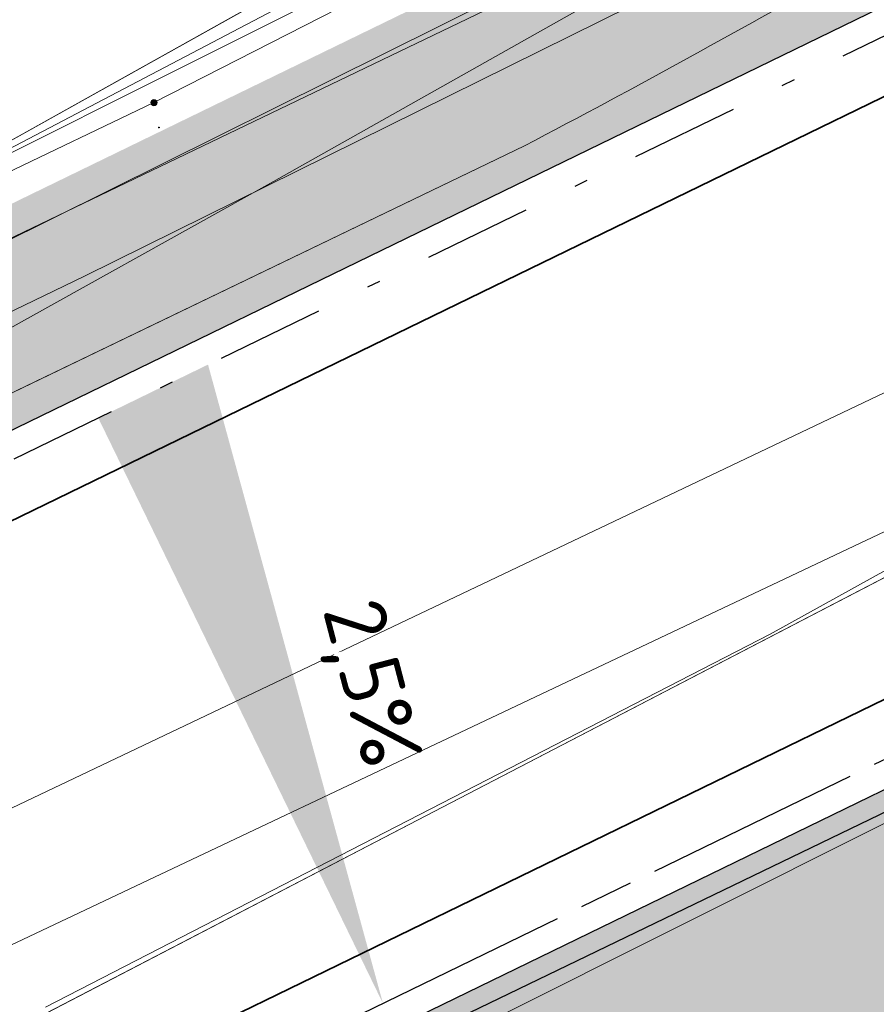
# Model space of a CAD drawing. Header units: metres. Extents: x 163628 to 167855, y 402678 to 405435.
# Tile 311 of 656: x 165655.5 to 165661.82, y 404042.02 to 404049.28. Entities that reach past the tile are written whole.
import ezdxf

# ---------------------------------------------------------------- set-up
doc = ezdxf.new("R2010")
doc.units = ezdxf.units.M
doc.linetypes.add('X-CA190022.004-UO-DWM_Snelfietsroute$0$VH-GELEIDEBAND_50X200', pattern=[8, 4, -2, 0, -2])
doc.linetypes.add('X-CA190022.004-UO-DWM_Snelfietsroute$0$VH-OPSLUITBAND_150X250', pattern=[24, 16, -2, 4, -2])
doc.layers.get('0').update_dxf_attribs({"lineweight": 25})
for name, color, linetype, lineweight in [('X-CA190022.004-UO-BGT_Ondergrond$0$GE_314_WGDRijbaanLokaleweg_Vlak_GEM', 253, 'Continuous', 9), ('X-CA190022.004-UO-BGT_Ondergrond$0$GE_322_WGDInrit_Vlak_GEM', 253, 'Continuous', 9), ('X-CA190022.004-UO-BGT_Ondergrond$0$GE_367_OWGBerm_groenvoorziening_grasenk_GEM', 253, 'Continuous', 9), ('X-CA190022.004-UO-DTM inmeting$0$B-WE-OG-HOOGTEPUNT-S', 246, 'Continuous', 0), ('X-CA190022.004-UO-DTM inmeting$0$B-WE-VH-VERHARDING_ASFALT-G', 246, 'Continuous', 0), ('X-CA190022.004-UO-DWM_Snelfietsroute$0$N-WE-VH-KANTOPSLUITING_ACHTERKANTBAND-G', 125, 'Continuous', 25), ('X-CA190022.004-UO-DWM_Snelfietsroute$0$N-WE-VH-KANTOPSLUITING_GELEIDEBAND_50X200-G', 125, 'X-CA190022.004-UO-DWM_Snelfietsroute$0$VH-GELEIDEBAND_50X200', 25), ('X-CA190022.004-UO-DWM_Snelfietsroute$0$N-WE-VH-KANTOPSLUITING_OPSLUITBAND_200X250-G', 125, 'X-CA190022.004-UO-DWM_Snelfietsroute$0$VH-OPSLUITBAND_150X250', 25), ('X-CA190022.004-UO-DWM_Snelfietsroute$0$N-WE-VH-VERHARDING-G', 125, 'Continuous', 25), ('X-CA190022.004-UO-TXT_Tekst 1op200$0$N-WE-VH-VERKANTING-G', 7, 'Continuous', 35), ('X-CA190022.004-UO-TXT_Tekst 1op200$0$N-WE-VH-VERKANTING-T18', 7, 'Continuous', 18), ('X-CA190022.004-UO-WHM_Riolering gemeente - drukleidingen_v0.1$0$Riool_onder_druk_asbestcement_leidingen_250_hgml', 214, 'X-CA190022.004-UO-WHM_Riolering gemeente - drukleidingen_v0.1$0$1-200 PERSLEIDING', 25)]:
    doc.layers.add(name, color=color, linetype=linetype, lineweight=lineweight)
doc.layers.add('X-CA190022.004-UO-DTM inmeting$0$X-XX-AL-MEETPUNT-S', color=246, linetype='Continuous', lineweight=0, plot=False)
for name, color, linetype, lineweight, transparency in [('X-CA190022.004-UO-KL_Wenstracé_v0.3$0$N-WE-KL-TRACE_WENSTRACE-G 1.5m', 24, 'Continuous', 35, 0.6), ('X-CA190022.004-UO-KLIC$0$B-OI-KL-DATA_KPN_0000546663_VECT_19O042616-G', 42, 'X-CA190022.004-UO-KLIC$0$1-200 TELEFONIE-KPN', 0, 0.25), ('X-CA190022.004-UO-KLIC$0$B-OI-KL-DATA_REGGEFIBER OPERATOR B.V._0000579733_VECT_19O042616-G', 42, 'X-CA190022.004-UO-KLIC$0$1-200 REGGEFIBER', 0, 0.25), ('X-CA190022.004-UO-KLIC$0$B-OI-KL-DATA_ZIGGO BV_0000546674_VECT_19O042616-G', 42, 'X-CA190022.004-UO-KLIC$0$1-200 ZIGGO', 0, 0.25), ('X-CA190022.004-UO-KLIC$0$B-OI-KL-WATER_BW_0000551269_VECT_19O042616-G', 42, 'X-CA190022.004-UO-KLIC$0$1-200 WATERLEIDING', 0, 0.25), ('X-CA190022.004-UO-KLIC$0$B-WE-KL-ET_LS-G', 42, 'X-CA190022.004-UO-KLIC$0$1-200 LAAGSPANNING', 0, 0.25), ('X-CA190022.004-UO-KLIC$0$B-WE-KL-ET_LS_DUCT-G', 42, 'X-CA190022.004-UO-KLIC$0$1-200 LAAGSPANNING', 0, 0.25), ('X-CA190022.004-UO-KLIC$0$B-WE-KL-ET_LS_KABELBED-G', 42, 'X-CA190022.004-UO-KLIC$0$1-200 LAAGSPANNING', 0, 0.25), ('X-CA190022.004-UO-KLIC$0$B-WE-KL-ET_LS_MANTELBUIS-G', 42, 'X-CA190022.004-UO-KLIC$0$1-200 LAAGSPANNING', 0, 0.25), ('X-CA190022.004-UO-KLIC$0$B-WE-KL-ET_MS-G', 42, 'X-CA190022.004-UO-KLIC$0$1-200 MIDDENSPANNING', 0, 0.25), ('X-CA190022.004-UO-KLIC$0$B-WE-KL-ET_MS_HULPSTUK-S', 42, 'X-CA190022.004-UO-KLIC$0$1-200 MIDDENSPANNING', 0, 0.25), ('X-CA190022.004-UO-KLIC$0$B-WE-KL-GAS_HD-G', 42, 'X-CA190022.004-UO-KLIC$0$1-200 GASLEIDING HOGE DRUK', 0, 0.25), ('X-CA190022.004-UO-KLIC$0$B-WE-KL-GAS_LD-G', 42, 'X-CA190022.004-UO-KLIC$0$1-200 GASLEIDING LAGE DRUK', 0, 0.25)]:
    doc.layers.add(name, color=color, linetype=linetype, lineweight=lineweight, transparency=transparency)
doc.styles.add('X-CA190022.004-UO-KLIC$0$NLCS-ISO', font='NLCS-ISO.ttf')
doc.styles.add('X-CA190022.004-UO-TXT_Tekst 1op200$0$NLCS-ISO-M500-T18', font='NLCS-ISO.ttf', dxfattribs={"height": 0.9})
doc.styles.add('X-CA190022.004-UO-WHM_Riolering gemeente - drukleidingen_v0.1$0$NLCS-ISO', font='NLCS-ISO.ttf')
doc.linetypes.add('X-CA190022.004-UO-KLIC$0$1-200 GASLEIDING HOGE DRUK', pattern='A,1.5,-0.6,["GAS HD",X-CA190022.004-UO-KLIC$0$NLCS-ISO,S=0.24,R=0,X=-0.5,Y=-0.12],-0.7', length=2.8)
doc.linetypes.add('X-CA190022.004-UO-KLIC$0$1-200 GASLEIDING LAGE DRUK', pattern='A,1.5,-0.6,["GAS LD",X-CA190022.004-UO-KLIC$0$NLCS-ISO,S=0.24,R=0,X=-0.5,Y=-0.12],-0.7', length=2.8)
doc.linetypes.add('X-CA190022.004-UO-KLIC$0$1-200 LAAGSPANNING', pattern='A,1.5,-0.6,["LS",X-CA190022.004-UO-KLIC$0$NLCS-ISO,S=0.24,R=0,X=-0.45,Y=-0.12],-0.05', length=2.15)
doc.linetypes.add('X-CA190022.004-UO-KLIC$0$1-200 MIDDENSPANNING', pattern='A,1.5,-0.6,["MS",X-CA190022.004-UO-KLIC$0$NLCS-ISO,S=0.24,R=0,X=-0.5,Y=-0.12],-0.05', length=2.15)
doc.linetypes.add('X-CA190022.004-UO-KLIC$0$1-200 REGGEFIBER', pattern='A,1.5,-0.6,["REGGEFIBER",X-CA190022.004-UO-KLIC$0$NLCS-ISO,S=0.24,R=0,X=-0.5,Y=-0.12],-0.65', length=2.75)
doc.linetypes.add('X-CA190022.004-UO-KLIC$0$1-200 TELEFONIE-KPN', pattern='A,1.5,-0.6,["KPN",X-CA190022.004-UO-KLIC$0$NLCS-ISO,S=0.24,R=0,X=-0.5,Y=-0.12],-0.3', length=2.4)
doc.linetypes.add('X-CA190022.004-UO-KLIC$0$1-200 WATERLEIDING', pattern='A,1.5,-0.6,["WATER",X-CA190022.004-UO-KLIC$0$NLCS-ISO,S=0.24,R=0,X=-0.5,Y=-0.12],-0.65', length=2.75)
doc.linetypes.add('X-CA190022.004-UO-KLIC$0$1-200 ZIGGO', pattern='A,1.5,-0.6,["ZIGGO",X-CA190022.004-UO-KLIC$0$NLCS-ISO,S=0.24,R=0,X=-0.5,Y=-0.12],-0.5', length=2.6)
doc.linetypes.add('X-CA190022.004-UO-WHM_Riolering gemeente - drukleidingen_v0.1$0$1-200 PERSLEIDING', pattern='A,1.5,-0.6,["PERS",X-CA190022.004-UO-WHM_Riolering gemeente - drukleidingen_v0.1$0$NLCS-ISO,S=0.24,R=0,X=-0.5,Y=-0.12],-0.65', length=2.75)

# ---------------------------------------------------------------- blocks, each defined once
blk = doc.blocks.new('X-CA190022.004-UO-DTM inmeting$0$punt')
at = {"color": 0, "lineweight": -2}
blk.add_line((0, 0), (0, 0), dxfattribs=at)
blk = doc.blocks.new('X-CA190022.004-UO-DTM inmeting$0$SOG-HOOGTEPUNT-SO')
for p, q in [((-0.5, 0), (0.5, 0)), ((0, 0.5), (0, -0.5))]:
    blk.add_line(p, q)
blk = doc.blocks.new('X-CA190022.004-UO-KLIC$0$SKL-WTB_HULP_MOF-SO')
at = {"linetype": 'ByBlock', "lineweight": 18}
h = blk.add_hatch(color=0, dxfattribs=at)
h.dxf.hatch_style = 1
h.paths.add_polyline_path([(-0.5625, 0, 1), (0.5625, 0, 1)])
at = {"color": 0, "linetype": 'ByBlock', "lineweight": 18}
blk.add_circle((0, 0), 0.5625, dxfattribs=at)
at = {"color": 0, "linetype": 'ByBlock', "lineweight": 18, "style": 'X-CA190022.004-UO-KLIC$0$NLCS-ISO', "flags": 1}
for tag, p in [('TYPE', (1.5, 0)), ('LABEL', (1.5, -1.5)), ('OMSCHRIJVING', (1.5, -3))]:
    blk.add_attdef(tag, p, '', height=1, dxfattribs=at)
blk = doc.blocks.new('*U75')
blk.add_solid([(-2.5, 0.9), (-2.5, 0), (2.3, 0)])

msp = doc.modelspace()

# ---------------------------------------------------------------- linework, layer by layer
at = {"layer": 'X-CA190022.004-UO-BGT_Ondergrond$0$GE_314_WGDRijbaanLokaleweg_Vlak_GEM', "flags": 128}
msp.add_lwpolyline([(165663.647, 404046.087), (165658.617, 404043.474), (165650.66, 404039.341), (165626.01, 404027.821), (165594.25, 404012.353), (165590.899, 404010.721), (165581.85, 404006.313), (165579.357, 404005.099), (165577.34, 404009.051), (165580.4, 404010.301), (165588.373, 404014.201), (165590.52, 404015.251), (165620.782, 404029.831), (165625.199, 404031.959), (165638.713, 404038.469), (165643.699, 404040.871), (165644.248, 404041.136), (165654.477, 404046.064), (165655.172, 404046.399), (165659.222, 404048.35)], dxfattribs=at)
at = {"layer": 'X-CA190022.004-UO-BGT_Ondergrond$0$GE_314_WGDRijbaanLokaleweg_Vlak_GEM'}
msp.add_arc((165624.0806, 404115.2716), 75.5872, 297.70455, 301.908261, dxfattribs=at)
at = {"layer": 'X-CA190022.004-UO-BGT_Ondergrond$0$GE_322_WGDInrit_Vlak_GEM', "flags": 128}
msp.add_lwpolyline([(165659.222, 404048.35), (165655.172, 404046.399), (165655.173, 404046.841), (165655.118, 404050.373), (165660.944, 404053.174), (165662.756, 404053.989), (165664.033, 404051.106)], dxfattribs=at)
at = {"layer": 'X-CA190022.004-UO-BGT_Ondergrond$0$GE_322_WGDInrit_Vlak_GEM', "extrusion": (0, 0, -1)}
msp.add_arc((-165624.0806, 404115.2716), 75.5872, 238.091739, 242.29545, dxfattribs=at)
at = {"layer": 'X-CA190022.004-UO-BGT_Ondergrond$0$GE_367_OWGBerm_groenvoorziening_grasenk_GEM', "flags": 128}
msp.add_lwpolyline([(165592.278, 404009.198), (165594.25, 404012.353), (165626.01, 404027.821), (165650.66, 404039.341), (165658.617, 404043.474), (165663.647, 404046.087)], dxfattribs=at)
at = {"layer": 'X-CA190022.004-UO-DTM inmeting$0$B-WE-VH-VERHARDING_ASFALT-G'}
for points in [[(165692.467, 404081.283, 9.011), (165690.492, 404078.619, 9.015), (165688.163, 404075.127, 9.011), (165687.418, 404074.012, 9.009), (165685.769, 404072.007, 9.052), (165683.108, 404068.492, 9.046), (165680.191, 404064.848, 9.068), (165677.184, 404061.487, 9.092), (165674.539, 404058.944, 9.177), (165671.821, 404056.725, 9.214), (165668.888, 404054.742, 9.216), (165664.997, 404052.397, 9.208), (165664.184, 404051.983, 9.201), (165661.309, 404050.306, 9.188), (165657.372, 404048.088, 9.161), (165655.189, 404046.873, 9.152), (165655.094, 404046.534, 9.163), (165651.321, 404044.732, 9.168), (165648.297, 404043.223, 9.172), (165643.616, 404040.892, 9.203)], [(165697.186, 404080.879, 8.984), (165695.245, 404079.216, 8.982), (165693.819, 404077.275, 9.014), (165691.149, 404073.557, 9.061), (165688.186, 404069.475, 9.096), (165686.018, 404066.673, 9.128), (165681.771, 404061.587, 9.149), (165678.377, 404057.661, 9.205), (165675.638, 404054.86, 9.24), (165672.789, 404052.612, 9.233), (165669.449, 404049.896, 9.22), (165665.779, 404047.376, 9.203), (165661.035, 404044.751, 9.196), (165655.691, 404042, 9.19)]]:
    msp.add_polyline3d(points, dxfattribs=at)
at = {"layer": 'X-CA190022.004-UO-DWM_Snelfietsroute$0$N-WE-VH-KANTOPSLUITING_ACHTERKANTBAND-G', "ltscale": 0.2, "flags": 128}
for points in [[(165597.2726, 404017.9776), (165601.5267, 404020.047), (165667.6688, 404052.2005), (165668.0447, 404052.3865), (165668.8606, 404052.8133), (165669.6623, 404053.2645), (165670.4498, 404053.7402), (165671.2222, 404054.2399), (165671.9789, 404054.7632), (165672.7191, 404055.3094), (165673.4427, 404055.8786), (165673.8469, 404056.2127), (165674.1467, 404056.4684), (165674.8341, 404057.0811), (165675.5017, 404057.7141), (165676.1494, 404058.3673), (165676.7768, 404059.0402), (165677.3832, 404059.732), (165677.968, 404060.4422), (165678.531, 404061.1705), (165678.8565, 404061.6135), (165690.783, 404078.1663)], [(165695.0193, 404075.1506), (165683.0743, 404058.5722), (165682.6927, 404058.0527), (165682.0325, 404057.1988), (165681.346, 404056.3651), (165680.6342, 404055.553), (165679.8977, 404054.7631), (165679.1373, 404053.9962), (165678.3536, 404053.2531), (165677.5481, 404052.5351), (165677.1944, 404052.2334), (165676.7191, 404051.8406), (165675.8708, 404051.1733), (165675.0018, 404050.5321), (165674.1135, 404049.9178), (165673.2068, 404049.3312), (165672.2824, 404048.7728), (165671.3413, 404048.2431), (165670.3851, 404047.7429), (165669.9435, 404047.5244), (165598.7613, 404012.9208)]]:
    msp.add_lwpolyline(points, dxfattribs=at)
at = {"layer": 'X-CA190022.004-UO-DWM_Snelfietsroute$0$N-WE-VH-KANTOPSLUITING_GELEIDEBAND_50X200-G', "ltscale": 0.2, "flags": 128}
msp.add_lwpolyline([(165597.3599, 404017.7977), (165601.6142, 404019.8672), (165667.7568, 404052.0209), (165668.1354, 404052.2083), (165668.9561, 404052.6375), (165669.7631, 404053.0918), (165670.5558, 404053.5706), (165671.3334, 404054.0737), (165672.0951, 404054.6004), (165672.8403, 404055.1503), (165673.5682, 404055.7229), (165673.9755, 404056.0595), (165674.2782, 404056.3176), (165674.9695, 404056.9339), (165675.6415, 404057.5711), (165676.2936, 404058.2287), (165676.9252, 404058.9061), (165677.5356, 404059.6025), (165678.1243, 404060.3175), (165678.6908, 404061.0501), (165679.0182, 404061.4959), (165690.9453, 404078.0494)], dxfattribs=at)
at = {"layer": 'X-CA190022.004-UO-DWM_Snelfietsroute$0$N-WE-VH-KANTOPSLUITING_OPSLUITBAND_200X250-G', "ltscale": 0.1, "flags": 128}
msp.add_lwpolyline([(165755.1128, 404083.4048), (165748.6654, 404086.6758, 0.191579), (165744.9848, 404087.0114), (165743.7188, 404086.6369), (165742.616, 404086.3762), (165741.5004, 404086.1772), (165740.3755, 404086.0405), (165739.2448, 404085.9664), (165739.0018, 404085.9587), (165738.1116, 404085.9552), (165736.9796, 404086.007), (165735.8522, 404086.1215), (165734.733, 404086.2985), (165733.6252, 404086.5373), (165732.5325, 404086.8373), (165732.3577, 404086.8914), (165731.8681, 404087.0522), (165731.3864, 404087.213), (165730.4966, 404087.4883), (165729.5993, 404087.738), (165728.6952, 404087.9621), (165727.7852, 404088.1602), (165726.8698, 404088.3322), (165725.9499, 404088.478), (165725.0262, 404088.5975), (165724.0994, 404088.6905), (165723.1704, 404088.7571), (165722.2399, 404088.797), (165721.3086, 404088.8104), (165720.3773, 404088.7971), (165719.4467, 404088.7573), (165718.5177, 404088.6909), (165717.591, 404088.5979), (165716.6672, 404088.4786), (165715.7473, 404088.3329), (165714.8319, 404088.1609), (165713.9218, 404087.9629), (165713.0177, 404087.739), (165712.1204, 404087.4893), (165711.4159, 404087.2738), (165711.2306, 404087.2141), (165710.349, 404086.9136), (165709.4764, 404086.5881), (165708.6134, 404086.2377), (165707.7608, 404085.8628), (165706.9192, 404085.4638), (165706.0894, 404085.0408), (165705.272, 404084.5943), (165704.4677, 404084.1247), (165703.6771, 404083.6322), (165702.9009, 404083.1174), (165702.1398, 404082.5806), (165701.3942, 404082.0223), (165700.665, 404081.4429), (165699.9526, 404080.8429), (165699.2576, 404080.2228), (165698.5806, 404079.5831), (165697.9222, 404078.9244), (165697.2829, 404078.2471), (165696.6631, 404077.5518), (165696.0635, 404076.839), (165695.4845, 404076.1095), (165694.9266, 404075.3637), (165694.8571, 404075.2677), (165682.9126, 404058.6899), (165682.533, 404058.1731), (165681.8762, 404057.3236), (165681.1936, 404056.4946), (165680.4858, 404055.6871), (165679.7535, 404054.9017), (165678.9974, 404054.1392), (165678.2183, 404053.4004), (165677.4167, 404052.6859), (165677.0658, 404052.3866), (165676.5935, 404051.9963), (165675.7495, 404051.3324), (165674.8855, 404050.6948), (165674.0023, 404050.0841), (165673.1007, 404049.5008), (165672.1816, 404048.9456), (165671.2459, 404048.4189), (165670.2944, 404047.9212), (165669.8554, 404047.704), (165598.6729, 404013.1002), (165598.4547, 404012.9911, 0.25363), (165589.9925, 404000.7668), (165589.5865, 404000.8111), (165589.5504, 404000.5309), (165589.3984, 403999.5004), (165589.1715, 403998.4068), (165588.8853, 403997.3315), (165588.5397, 403996.273), (165588.1355, 403995.2345), (165587.674, 403994.2193), (165587.1573, 403993.2322), (165586.6035, 403992.3014), (165585.9606, 403991.3459), (165585.2834, 403990.4529), (165584.5585, 403989.5998), (165583.7868, 403988.7876), (165582.9705, 403988.0188), (165582.1122, 403987.2961), (165581.2144, 403986.6215), (165580.3389, 403986.0368), (165580.2587, 403985.9853), (165580.199, 403985.9492)], format="xyb", dxfattribs=at)
at = {"layer": 'X-CA190022.004-UO-DWM_Snelfietsroute$0$N-WE-VH-VERHARDING-G', "lineweight": 35, "flags": 128}
for points in [[(165601.7891, 404019.5074), (165667.9317, 404051.6612), (165668.3153, 404051.851), (165669.1469, 404052.2859), (165669.9647, 404052.7462), (165670.7679, 404053.2315), (165671.5558, 404053.7412), (165672.3277, 404054.2749), (165673.0827, 404054.8322), (165673.8203, 404055.4124), (165674.233, 404055.7535), (165674.5397, 404056.015), (165675.2402, 404056.6394), (165675.9212, 404057.2851), (165676.5819, 404057.9515), (165677.2219, 404058.6378), (165677.8404, 404059.3435), (165678.437, 404060.068), (165679.011, 404060.8104), (165679.3427, 404061.262), (165691.2873, 404077.8398)], [(165598.498, 404013.4599), (165669.6805, 404048.0637), (165670.1145, 404048.2785), (165671.0551, 404048.7704), (165671.9801, 404049.2911), (165672.8887, 404049.84), (165673.7799, 404050.4166), (165674.653, 404051.0203), (165675.5071, 404051.6506), (165676.3414, 404052.3069), (165676.8083, 404052.6927), (165677.1551, 404052.9885), (165677.9475, 404053.6948), (165678.7178, 404054.4252), (165679.4652, 404055.179), (165680.1891, 404055.9553), (165680.8888, 404056.7536), (165681.5635, 404057.573), (165682.2128, 404058.4128), (165682.5881, 404058.9237), (165694.5151, 404075.4773)]]:
    msp.add_lwpolyline(points, dxfattribs=at)
at = {"layer": 'X-CA190022.004-UO-KL_Wenstracé_v0.3$0$N-WE-KL-TRACE_WENSTRACE-G 1.5m', "lineweight": 18, "ltscale": 0.2, "const_width": 1.5}
msp.add_lwpolyline([(165576.1178, 404009.7862, 0.039739), (165596.166, 404018.2749), (165667.3415, 404052.8753, 0.124118), (165678.2474, 404062.0512), (165690.192, 404078.629, -0.152208), (165708.4365, 404092.3363, -0.152208)], format="xyb", dxfattribs=at)
msp.add_lwpolyline([(165681.9177, 404055.8794), (165681.1906, 404055.0499), (165680.4384, 404054.2432), (165679.6617, 404053.4599), (165678.8613, 404052.701), (165678.041, 404051.9698), (165677.6766, 404051.659), (165677.1899, 404051.2567), (165676.3254, 404050.5767), (165675.4379, 404049.9217), (165674.5306, 404049.2944), (165673.6045, 404048.6953), (165672.6604, 404048.1249), (165671.6991, 404047.5838), (165670.7252, 404047.0745), (165670.2738, 404046.8511), (165667.0835, 404045.3002), (165662.5867, 404043.1141), (165658.0899, 404040.9281)], dxfattribs=at)
at = {"layer": 'X-CA190022.004-UO-KLIC$0$B-OI-KL-DATA_KPN_0000546663_VECT_19O042616-G', "flags": 128}
for points in [[(165703.5, 404097.5), (165696.1667, 404088.1667), (165685.5, 404071.8333), (165681.5, 404066.5), (165673.5, 404058.1667), (165672.5, 404057.5), (165666.5, 404053.1667), (165665.1667, 404052.5), (165609.5, 404024.8333), (165553.5, 403998.1667), (165544.1667, 403994.5), (165539.5, 403992.1667), (165525.8333, 403979.1667), (165525.8333, 403978.5), (165532.1667, 403975.8333)], [(165739.1667, 404087.1667), (165739.1667, 404086.5), (165728.5, 404081.8333), (165720.5, 404078.8333), (165716.1667, 404077.5), (165715.1667, 404076.8333), (165696.1667, 404066.5), (165693.1667, 404064.5), (165678.1667, 404052.5), (165662.8333, 404043.8333), (165656.8333, 404040.8333), (165636.5, 404030.8333), (165625.1667, 404026.1667), (165620.5, 404023.8333), (165544.8333, 403986.1667), (165541.8333, 403985.1667), (165541.1667, 403984.5), (165532.1667, 403975.8333)]]:
    msp.add_lwpolyline(points, dxfattribs=at)
at = {"layer": 'X-CA190022.004-UO-KLIC$0$B-OI-KL-DATA_REGGEFIBER OPERATOR B.V._0000579733_VECT_19O042616-G', "flags": 128}
msp.add_lwpolyline([(165674.1667, 404060.5), (165674.1667, 404059.8333), (165670.1667, 404056.5), (165665.1667, 404053.1667), (165634.5, 404037.8333)], dxfattribs=at)
at = {"layer": 'X-CA190022.004-UO-KLIC$0$B-OI-KL-DATA_ZIGGO BV_0000546674_VECT_19O042616-G', "flags": 128}
msp.add_lwpolyline([(165660.8333, 404051.1667), (165633.5, 404036.8333)], dxfattribs=at)
at = {"layer": 'X-CA190022.004-UO-KLIC$0$B-OI-KL-WATER_BW_0000551269_VECT_19O042616-G', "flags": 128}
msp.add_lwpolyline([(165667.5, 404048.1667), (165636.5, 404033.5)], dxfattribs=at)
at = {"layer": 'X-CA190022.004-UO-KLIC$0$B-WE-KL-ET_LS-G'}
for points in [[(165671.89, 404057.286), (165671.446, 404056.934), (165670.507, 404056.212), (165670.243, 404056.013), (165670.012, 404055.841), (165668.762, 404054.944), (165668.245, 404054.588), (165667.942, 404054.381), (165667.709, 404054.224), (165667.154, 404053.853), (165665.983, 404053.087), (165665.369, 404052.693), (165663.707, 404051.704), (165663.263, 404051.457), (165662.833, 404051.226), (165647.399, 404043.811)], [(165671.89, 404057.286), (165671.446, 404056.934), (165670.507, 404056.212), (165670.243, 404056.013), (165670.012, 404055.841), (165668.762, 404054.944), (165668.245, 404054.588), (165667.942, 404054.381), (165667.709, 404054.224), (165667.154, 404053.853), (165665.983, 404053.087), (165665.369, 404052.693), (165663.707, 404051.704), (165663.263, 404051.457), (165662.833, 404051.226), (165647.399, 404043.811)], [(165643.153, 404041.77), (165644.066, 404042.209), (165647.399, 404043.811), (165647.404, 404043.813), (165651.302, 404046.081), (165654.734, 404047.998), (165661.719, 404051.901), (165665.172, 404053.83)]]:
    msp.add_lwpolyline(points, dxfattribs=at)
at = {"layer": 'X-CA190022.004-UO-KLIC$0$B-WE-KL-ET_LS_DUCT-G'}
msp.add_lwpolyline([(165654.734, 404047.998), (165658.747, 404050.24), (165661.719, 404051.901)], dxfattribs=at)
at = {"layer": 'X-CA190022.004-UO-KLIC$0$B-WE-KL-ET_LS_KABELBED-G'}
for points in [[(165672.103, 404057.458), (165671.89, 404057.286), (165671.446, 404056.934), (165670.507, 404056.212), (165670.243, 404056.013), (165670.012, 404055.841), (165668.762, 404054.944), (165668.245, 404054.588), (165667.942, 404054.381), (165667.709, 404054.224), (165667.154, 404053.853), (165665.983, 404053.087), (165665.369, 404052.693), (165663.707, 404051.704), (165663.263, 404051.457), (165662.833, 404051.226), (165647.399, 404043.811)], [(165654.734, 404047.998), (165661.719, 404051.901)]]:
    msp.add_lwpolyline(points, dxfattribs=at)
at = {"layer": 'X-CA190022.004-UO-KLIC$0$B-WE-KL-ET_LS_MANTELBUIS-G'}
msp.add_lwpolyline([(165654.734, 404047.998), (165658.747, 404050.24), (165661.719, 404051.901)], dxfattribs=at)
at = {"layer": 'X-CA190022.004-UO-KLIC$0$B-WE-KL-ET_MS-G', "linetype": 'X-CA190022.004-UO-KLIC$0$1-200 MIDDENSPANNING'}
for points in [[(165679.785, 404064.601), (165676.334, 404061.409), (165675.356, 404060.59), (165674.331, 404059.762), (165673.259, 404058.924), (165672.139, 404058.076), (165670.972, 404057.217), (165669.758, 404056.349), (165668.496, 404055.471), (165667.187, 404054.582), (165666.969, 404054.436), (165666.545, 404054.152), (165665.351, 404053.379), (165664.98, 404053.147), (165664.623, 404052.928), (165664.279, 404052.722), (165663.037, 404052.026), (165662.761, 404051.885), (165662.491, 404051.746), (165658.095, 404049.492), (165656.49, 404048.669)], [(165561.331, 404008.443), (165563.402, 404004.439), (165563.9287, 404003.7639), (165564.781, 404003.829), (165566.679, 404004.698), (165574.839, 404008.766), (165574.95, 404008.823), (165620.137, 404030.685), (165624.608, 404032.943), (165637.859, 404039.639), (165642.541, 404042.005), (165646.795, 404044.037), (165656.49, 404048.669)]]:
    msp.add_lwpolyline(points, dxfattribs=at)
at = {"layer": 'X-CA190022.004-UO-KLIC$0$B-WE-KL-GAS_HD-G'}
msp.add_lwpolyline([(165557.622, 403996.648), (165559.09, 403997.328), (165564.974, 404000.054), (165599.451, 404016.829), (165663.657, 404047.379), (165669.746, 404050.929), (165676.128, 404055.68), (165681.133, 404060.585), (165701.537, 404087.99), (165706.154, 404094.55), (165713.744, 404106.026), (165701.22, 404114.465), (165693.734, 404120.224)], dxfattribs=at)
at = {"layer": 'X-CA190022.004-UO-KLIC$0$B-WE-KL-GAS_LD-G'}
msp.add_lwpolyline([(165697.146, 404089.539), (165683.025, 404068.861), (165677.251, 404062.812), (165673.556, 404059.966), (165666.98, 404056.788), (165664.279, 404055.482), (165665.832, 404052.262), (165655.977, 404047.389), (165638.98, 404039.176), (165634.742, 404037.128), (165634.026, 404036.782), (165621.458, 404030.709), (165620.449, 404030.221), (165619.207, 404029.621), (165618.847, 404029.447)], dxfattribs=at)
at = {"layer": 'X-CA190022.004-UO-WHM_Riolering gemeente - drukleidingen_v0.1$0$Riool_onder_druk_asbestcement_leidingen_250_hgml', "flags": 128}
msp.add_lwpolyline([(166099.264, 404184.192), (166097.616, 404187.744), (166094.912, 404193.792), (166091.536, 404200.576), (166090.416, 404202.944), (166089.664, 404204.608), (166087.792, 404208.672), (166086.656, 404209.92), (166086.096, 404210.368), (166085.408, 404210.912), (166083.984, 404211.744), (166082.448, 404212.32), (166080.8, 404212.64), (166079.664, 404212.672), (166077.936, 404212.64), (166074.384, 404212.544), (166070.464, 404212.48), (166054.224, 404214.016), (166044.16, 404215.52), (166041.328, 404215.296), (166033.472, 404214.592), (166027.504, 404214.08), (166023.28, 404213.28), (166018.944, 404211.968), (166014.88, 404210.176), (166011.136, 404208.064), (166005.232, 404205.248), (165969.616, 404188), (165963.168, 404184.8), (165955.68, 404181.12), (165947.616, 404177.216), (165929.792, 404168.64), (165914.704, 404161.376), (165909.664, 404158.944), (165905.52, 404157.12), (165895.232, 404152.8), (165857.696, 404137.024), (165837.248, 404128.544), (165834.336, 404127.296), (165829.36, 404125.248), (165813.52, 404118.624), (165798.544, 404112.416), (165763.744, 404097.536), (165751.536, 404092.224), (165749.168, 404091.2), (165737.2, 404086.048), (165731.456, 404083.584), (165727.968, 404081.888), (165721.808, 404078.976), (165711.152, 404074.624), (165701.584, 404070.08), (165695.328, 404065.6), (165691.872, 404063.424), (165687.712, 404059.968), (165685.184, 404058.24), (165668.08, 404046.432), (165648.064, 404036.768), (165626.736, 404026.56), (165605.584, 404016.48), (165590.624, 404009.152), (165575.456, 404001.76), (165557.456, 403993.184), (165546.256, 403987.584), (165528.752, 403978.336), (165524.208, 403969.376), (165521.984, 403961.504), (165508.48, 403952.288), (165500.88, 403947.168), (165500.368, 403946.624), (165500.272, 403946.432), (165500.208, 403946.176), (165500.208, 403945.792), (165500.224, 403945.12), (165500.208, 403944.704), (165500.192, 403944.128), (165500.224, 403943.968), (165500.224, 403943.744), (165500.288, 403943.552), (165500.352, 403943.424), (165500.448, 403943.296), (165500.608, 403943.104), (165500.864, 403942.848), (165501.984, 403941.6)], dxfattribs=at)

# ---------------------------------------------------------------- block references
at = {"layer": 'X-CA190022.004-UO-DTM inmeting$0$B-WE-OG-HOOGTEPUNT-S', "linetype": 'ByBlock', "lineweight": -2, "xscale": 0.01, "yscale": 0.01, "zscale": 0.01}
msp.add_blockref('X-CA190022.004-UO-DTM inmeting$0$SOG-HOOGTEPUNT-SO', (165656.527, 404048.485, 9.149), dxfattribs=at)
at = {"layer": 'X-CA190022.004-UO-DTM inmeting$0$X-XX-AL-MEETPUNT-S', "linetype": 'ByBlock', "lineweight": -2}
for p in [(165657.372, 404048.088, 9.161), (165661.035, 404044.751, 9.196)]:
    msp.add_blockref('X-CA190022.004-UO-DTM inmeting$0$punt', p, dxfattribs=at)
at = {"layer": 'X-CA190022.004-UO-KLIC$0$B-WE-KL-ET_MS_HULPSTUK-S', "xscale": 0.04, "yscale": 0.04, "zscale": 0.2}
msp.add_blockref('X-CA190022.004-UO-KLIC$0$SKL-WTB_HULP_MOF-SO', (165656.49, 404048.669), dxfattribs=at)
at = {"layer": 'X-CA190022.004-UO-TXT_Tekst 1op200$0$N-WE-VH-VERKANTING-G', "rotation": 295.9399217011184}
msp.add_blockref('*U75', (165657.1728, 404044.096), dxfattribs=at)

# ---------------------------------------------------------------- next in the draw order: texts
at = {"layer": 'X-CA190022.004-UO-TXT_Tekst 1op200$0$N-WE-VH-VERKANTING-T18', "insert": (165658.3236, 404044.4481), "char_height": 0.45, "width": 0.566625, "attachment_point": 2, "rotation": 284.69074, "style": 'X-CA190022.004-UO-TXT_Tekst 1op200$0$NLCS-ISO-M500-T18', "bg_fill": 3, "box_fill_scale": 1, "bg_fill_color": 256, "bg_fill_transparency": 0}
msp.add_mtext('2,5%', dxfattribs=at)

doc.saveas('drawing.dxf')
